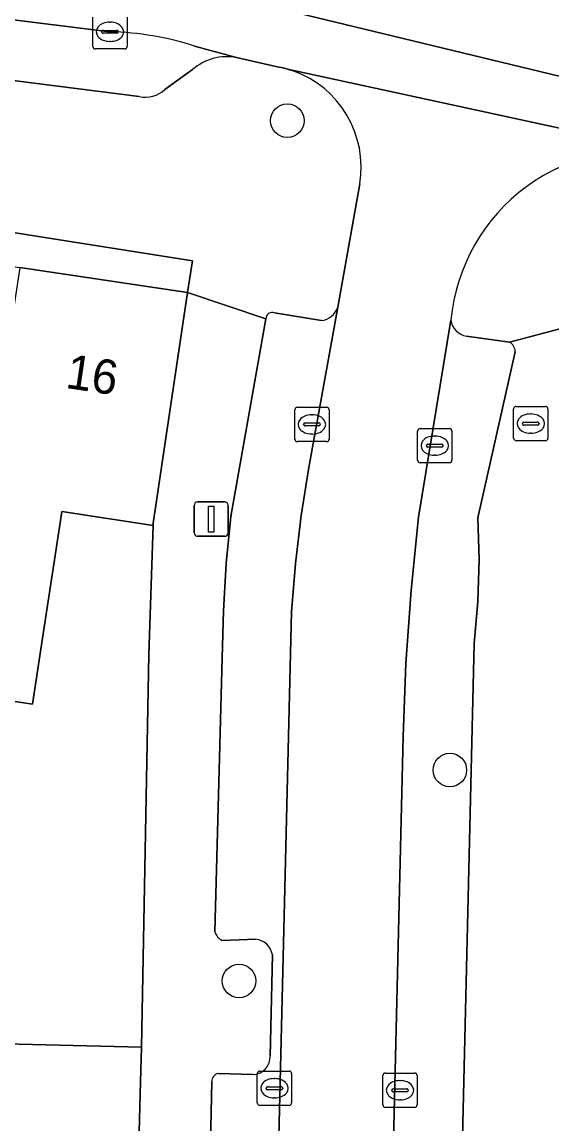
# Model space of a CAD drawing. Extents: x 162172 to 163187, y 382874 to 383685.
# Drawn here: x 163091.57 to 163107.03, y 383248.77 to 383280.9 of the extents above; entities that cross this region are included whole.
import ezdxf

# ---------------------------------------------------------------- set-up
doc = ezdxf.new("R2010")
doc.units = 0
for name, color, linetype in [('IMGEO_Boom', 7, 'Continuous'), ('IMGEO_Brandkraan', 7, 'Continuous'), ('IMGEO_Erf', 7, 'Continuous'), ('IMGEO_Kolk', 7, 'Continuous'), ('IMGEO_Lichtmast', 7, 'Continuous'), ('IMGEO_Muur', 7, 'Continuous'), ('IMGEO_Pand', 7, 'Continuous'), ('IMGEO_Pand_nummerreeks', 7, 'Continuous'), ('IMGEO_Parkeervlak_open', 7, 'Continuous'), ('IMGEO_Rijbaan_lokaal_gesloten', 7, 'Continuous'), ('IMGEO_Rijbaan_lokaal_open', 7, 'Continuous'), ('IMGEO_Voetpad_open', 7, 'Continuous')]:
    doc.layers.add(name, color=color, linetype=linetype)

msp = doc.modelspace()

# ---------------------------------------------------------------- linework, layer by layer
at = {"layer": 'IMGEO_Boom'}
for centre in [(163099.31, 383278.02), (163104.051, 383259.088), (163097.903, 383252.94)]:
    msp.add_circle(centre, 0.489, dxfattribs=at)
at = {"layer": 'IMGEO_Brandkraan'}
for p, q in [((163105.908, 383268.763), (163105.908, 383269.615)), ((163105.983, 383269.689), (163106.835, 383269.689)), ((163106.396, 383269.469), (163106.421, 383269.469)), ((163106.909, 383269.615), (163106.909, 383268.763)), ((163106.167, 383269.183), (163106.167, 383269.195)), ((163106.605, 383269.146), (163106.207, 383269.146)), ((163106.21, 383269.232), (163106.608, 383269.232)), ((163106.651, 383269.195), (163106.651, 383269.183)), ((163106.419, 383268.909), (163106.394, 383268.909)), ((163106.835, 383268.689), (163105.983, 383268.689))]:
    msp.add_line(p, q, dxfattribs=at)
for points in [[(163105.908, 383268.763), (163105.908, 383269.615)], [(163105.983, 383269.689), (163106.835, 383269.689)], [(163106.909, 383269.615), (163106.909, 383268.763)], [(163106.835, 383268.689), (163105.983, 383268.689)]]:
    msp.add_lwpolyline(points, dxfattribs=at)
for centre, radius, start, end in [((163105.985, 383269.613), 0.0765, 91.552, 178.448), ((163105.985, 383269.613), 0.0765, 91.552, 178.448), ((163106.833, 383269.613), 0.0765, 1.552, 88.448), ((163106.833, 383269.613), 0.0765, 1.552, 88.448), ((163106.207, 383269.192), 0.0403, 85.8775, 175.7526), ((163106.204, 383269.182), 0.0366, 178.938, 274.7102), ((163106.608, 383269.189), 0.043, 264.8664, 352.4533), ((163106.612, 383269.194), 0.0386, 1.7309, 96.639), ((163105.985, 383268.765), 0.0765, 181.552, 268.448), ((163105.985, 383268.765), 0.0765, 181.552, 268.448), ((163106.833, 383268.765), 0.0765, 271.552, 358.448), ((163106.833, 383268.765), 0.0765, 271.552, 358.448)]:
    msp.add_arc(centre, radius, start, end, dxfattribs=at)
for centre, major_axis, ratio, start_param, end_param in [((163106.395, 383269.189), (-0.387, 0.002), 0.722429, 4.712389, 7.853982), ((163106.42, 383269.189), (-0.39, 0.002), 0.717154, 1.570796, 4.712389)]:
    msp.add_ellipse(centre, major_axis=major_axis, ratio=ratio, start_param=start_param, end_param=end_param, dxfattribs=at)
at = {"layer": 'IMGEO_Erf'}
for points in [[(163056.262, 383277.464), (163055.463, 383272.245), (163057.42, 383271.972), (163058.461, 383278.691), (163063.112, 383277.995), (163067.845, 383277.287), (163072.579, 383276.578), (163077.312, 383275.87), (163082.046, 383275.161), (163086.779, 383274.453), (163091.512, 383273.744), (163096.399, 383273.013), (163096.545, 383273.934), (163072.898, 383277.666), (163059.006, 383279.752)], [(163090.272, 383251.122), (163095.057, 383251.009), (163095.266, 383262.457), (163095.394, 383266.219), (163092.733, 383266.625), (163092.664, 383266.173), (163092.169, 383262.929), (163091.876, 383261.009), (163089.62, 383261.353)]]:
    msp.add_lwpolyline(points, dxfattribs=at)
at = {"layer": 'IMGEO_Kolk'}
for p, q in [((163093.637, 383280.185), (163093.637, 383281.037)), ((163094.638, 383281.037), (163094.638, 383280.185)), ((163094.125, 383280.891), (163094.15, 383280.891)), ((163093.896, 383280.605), (163093.896, 383280.617)), ((163094.334, 383280.568), (163093.936, 383280.568)), ((163093.939, 383280.654), (163094.337, 383280.654)), ((163094.38, 383280.617), (163094.38, 383280.605)), ((163094.564, 383280.111), (163093.712, 383280.111)), ((163094.148, 383280.331), (163094.123, 383280.331)), ((163099.527, 383268.739), (163099.527, 383269.591)), ((163099.602, 383269.665), (163100.454, 383269.665)), ((163100.015, 383269.445), (163100.04, 383269.445)), ((163100.528, 383269.591), (163100.528, 383268.739)), ((163099.786, 383269.159), (163099.786, 383269.171)), ((163100.224, 383269.122), (163099.826, 383269.122)), ((163099.829, 383269.208), (163100.227, 383269.208)), ((163100.27, 383269.171), (163100.27, 383269.159)), ((163100.038, 383268.885), (163100.013, 383268.885)), ((163103.109, 383268.12), (163103.109, 383268.972)), ((163103.184, 383269.046), (163104.036, 383269.046)), ((163103.597, 383268.826), (163103.622, 383268.826)), ((163104.11, 383268.972), (163104.11, 383268.12)), ((163100.454, 383268.665), (163099.602, 383268.665)), ((163103.368, 383268.54), (163103.368, 383268.552)), ((163103.806, 383268.503), (163103.408, 383268.503)), ((163103.411, 383268.589), (163103.809, 383268.589)), ((163103.852, 383268.552), (163103.852, 383268.54)), ((163103.62, 383268.266), (163103.595, 383268.266)), ((163104.036, 383268.046), (163103.184, 383268.046)), ((163098.433, 383249.386), (163098.433, 383250.238)), ((163098.508, 383250.312), (163099.36, 383250.312)), ((163099.434, 383250.238), (163099.434, 383249.386)), ((163102.095, 383249.327), (163102.095, 383250.179)), ((163102.17, 383250.253), (163103.022, 383250.253)), ((163103.096, 383250.179), (163103.096, 383249.327)), ((163098.735, 383249.855), (163099.133, 383249.855)), ((163098.921, 383250.092), (163098.946, 383250.092)), ((163102.583, 383250.033), (163102.608, 383250.033)), ((163098.692, 383249.806), (163098.692, 383249.818)), ((163099.13, 383249.769), (163098.732, 383249.769)), ((163098.944, 383249.532), (163098.919, 383249.532)), ((163099.176, 383249.818), (163099.176, 383249.806)), ((163102.354, 383249.747), (163102.354, 383249.759)), ((163102.792, 383249.71), (163102.394, 383249.71)), ((163102.397, 383249.796), (163102.795, 383249.796)), ((163102.838, 383249.759), (163102.838, 383249.747)), ((163099.36, 383249.312), (163098.508, 383249.312)), ((163103.022, 383249.253), (163102.17, 383249.253)), ((163102.606, 383249.473), (163102.581, 383249.473))]:
    msp.add_line(p, q, dxfattribs=at)
for points in [[(163093.637, 383280.185), (163093.637, 383281.037)], [(163094.638, 383281.037), (163094.638, 383280.185)], [(163094.564, 383280.111), (163093.712, 383280.111)], [(163099.527, 383268.739), (163099.527, 383269.591)], [(163099.602, 383269.665), (163100.454, 383269.665)], [(163100.528, 383269.591), (163100.528, 383268.739)], [(163103.109, 383268.12), (163103.109, 383268.972)], [(163103.184, 383269.046), (163104.036, 383269.046)], [(163104.11, 383268.972), (163104.11, 383268.12)], [(163100.454, 383268.665), (163099.602, 383268.665)], [(163104.036, 383268.046), (163103.184, 383268.046)], [(163098.433, 383249.386), (163098.433, 383250.238)], [(163098.508, 383250.312), (163099.36, 383250.312)], [(163099.434, 383250.238), (163099.434, 383249.386)], [(163102.095, 383249.327), (163102.095, 383250.179)], [(163102.17, 383250.253), (163103.022, 383250.253)], [(163103.096, 383250.179), (163103.096, 383249.327)], [(163099.36, 383249.312), (163098.508, 383249.312)], [(163103.022, 383249.253), (163102.17, 383249.253)]]:
    msp.add_lwpolyline(points, dxfattribs=at)
for centre, radius, start, end in [((163093.936, 383280.614), 0.0403, 85.8775, 175.7526), ((163093.933, 383280.604), 0.0366, 178.938, 274.7102), ((163094.337, 383280.611), 0.043, 264.8664, 352.4533), ((163094.341, 383280.616), 0.0386, 1.7309, 96.639), ((163093.714, 383280.187), 0.0765, 181.552, 268.448), ((163093.714, 383280.187), 0.0765, 181.552, 268.448), ((163094.562, 383280.187), 0.0765, 271.552, 358.448), ((163094.562, 383280.187), 0.0765, 271.552, 358.448), ((163099.604, 383269.589), 0.0765, 91.552, 178.448), ((163099.604, 383269.589), 0.0765, 91.552, 178.448), ((163100.452, 383269.589), 0.0765, 1.552, 88.448), ((163100.452, 383269.589), 0.0765, 1.552, 88.448), ((163099.826, 383269.168), 0.0403, 85.8775, 175.7526), ((163099.823, 383269.158), 0.0366, 178.938, 274.7102), ((163100.227, 383269.165), 0.043, 264.8664, 352.4533), ((163100.231, 383269.17), 0.0386, 1.7309, 96.639), ((163103.186, 383268.97), 0.0765, 91.552, 178.448), ((163103.186, 383268.97), 0.0765, 91.552, 178.448), ((163104.034, 383268.97), 0.0765, 1.552, 88.448), ((163104.034, 383268.97), 0.0765, 1.552, 88.448), ((163099.604, 383268.741), 0.0765, 181.552, 268.448), ((163099.604, 383268.741), 0.0765, 181.552, 268.448), ((163100.452, 383268.741), 0.0765, 271.552, 358.448), ((163100.452, 383268.741), 0.0765, 271.552, 358.448), ((163103.408, 383268.549), 0.0403, 85.8775, 175.7526), ((163103.405, 383268.539), 0.0366, 178.938, 274.7102), ((163103.809, 383268.546), 0.043, 264.8664, 352.4533), ((163103.813, 383268.551), 0.0386, 1.7309, 96.639), ((163103.186, 383268.122), 0.0765, 181.552, 268.448), ((163103.186, 383268.122), 0.0765, 181.552, 268.448), ((163104.034, 383268.122), 0.0765, 271.552, 358.448), ((163104.034, 383268.122), 0.0765, 271.552, 358.448), ((163098.51, 383250.236), 0.0765, 91.552, 178.448), ((163098.51, 383250.236), 0.0765, 91.552, 178.448), ((163099.358, 383250.236), 0.0765, 1.552, 88.448), ((163099.358, 383250.236), 0.0765, 1.552, 88.448), ((163102.172, 383250.177), 0.0765, 91.552, 178.448), ((163102.172, 383250.177), 0.0765, 91.552, 178.448), ((163103.02, 383250.177), 0.0765, 1.552, 88.448), ((163103.02, 383250.177), 0.0765, 1.552, 88.448), ((163098.732, 383249.815), 0.0403, 85.8775, 175.7526), ((163099.137, 383249.817), 0.0386, 1.7309, 96.639), ((163098.729, 383249.805), 0.0366, 178.938, 274.7102), ((163099.133, 383249.812), 0.043, 264.8664, 352.4533), ((163102.394, 383249.756), 0.0403, 85.8775, 175.7526), ((163102.391, 383249.746), 0.0366, 178.938, 274.7102), ((163102.795, 383249.753), 0.043, 264.8664, 352.4533), ((163102.799, 383249.758), 0.0386, 1.7309, 96.639), ((163098.51, 383249.388), 0.0765, 181.552, 268.448), ((163098.51, 383249.388), 0.0765, 181.552, 268.448), ((163099.358, 383249.388), 0.0765, 271.552, 358.448), ((163099.358, 383249.388), 0.0765, 271.552, 358.448), ((163102.172, 383249.329), 0.0765, 181.552, 268.448), ((163102.172, 383249.329), 0.0765, 181.552, 268.448), ((163103.02, 383249.329), 0.0765, 271.552, 358.448), ((163103.02, 383249.329), 0.0765, 271.552, 358.448)]:
    msp.add_arc(centre, radius, start, end, dxfattribs=at)
for centre, major_axis, ratio, start_param, end_param in [((163094.124, 383280.611), (-0.387, 0.002), 0.722429, 4.712389, 7.853982), ((163094.149, 383280.611), (-0.39, 0.002), 0.717154, 1.570796, 4.712389), ((163100.014, 383269.165), (-0.387, 0.002), 0.722429, 4.712389, 7.853982), ((163100.039, 383269.165), (-0.39, 0.002), 0.717154, 1.570796, 4.712389), ((163103.596, 383268.546), (-0.387, 0.002), 0.722429, 4.712389, 7.853982), ((163103.621, 383268.546), (-0.39, 0.002), 0.717154, 1.570796, 4.712389), ((163098.92, 383249.812), (-0.387, 0.002), 0.722429, 4.712389, 7.853982), ((163098.945, 383249.812), (-0.39, 0.002), 0.717154, 1.570796, 4.712389), ((163102.582, 383249.753), (-0.387, 0.002), 0.722429, 4.712389, 7.853982), ((163102.607, 383249.753), (-0.39, 0.002), 0.717154, 1.570796, 4.712389)]:
    msp.add_ellipse(centre, major_axis=major_axis, ratio=ratio, start_param=start_param, end_param=end_param, dxfattribs=at)
at = {"layer": 'IMGEO_Lichtmast'}
for p, q in [((163096.692, 383266.903), (163097.482, 383266.903)), ((163097.482, 383266.903), (163096.692, 383266.903)), ((163096.592, 383266.003), (163096.592, 383266.803)), ((163096.592, 383266.803), (163096.592, 383266.003)), ((163097.582, 383266.803), (163097.582, 383266.003)), ((163097.582, 383266.003), (163097.582, 383266.803)), ((163097.482, 383265.903), (163096.692, 383265.903)), ((163096.692, 383265.903), (163097.482, 383265.903))]:
    msp.add_line(p, q, dxfattribs=at)
msp.add_lwpolyline([(163097.012, 383266.778), (163097.162, 383266.778), (163097.162, 383266.028), (163097.012, 383266.028), (163097.012, 383266.778)], dxfattribs=at)
for centre, start, end in [((163096.692, 383266.803), 90, 180), ((163096.692, 383266.803), 90, 180), ((163097.482, 383266.803), 0, 90), ((163097.482, 383266.803), 360, 90), ((163096.692, 383266.003), 180, 270), ((163096.692, 383266.003), 180, 270), ((163097.482, 383266.003), 270, 0), ((163097.482, 383266.003), 270, 0)]:
    msp.add_arc(centre, 0.1, start, end, dxfattribs=at)
at = {"layer": 'IMGEO_Muur'}
msp.add_lwpolyline([(163095.057, 383251.009), (163095.266, 383262.457)], dxfattribs=at)
at = {"layer": 'IMGEO_Pand'}
for points in [[(163096.399, 383273.013), (163091.512, 383273.744), (163089.966, 383263.619), (163089.62, 383261.353), (163091.876, 383261.009), (163092.169, 383262.929), (163092.664, 383266.173), (163092.733, 383266.625), (163095.394, 383266.219), (163095.396, 383266.288)], [(163095.03, 383250), (163095.057, 383251.009), (163090.272, 383251.122), (163090.245, 383250), (163090.216, 383248.774), (163090.205, 383248.287), (163094.753, 383248.18), (163094.98, 383248.175)]]:
    msp.add_lwpolyline(points, close=True, dxfattribs=at)
at = {"layer": 'IMGEO_Parkeervlak_open'}
for points in [[(163094.138, 383280.612), (163063.781, 383284.403)], [(163066.131, 383282.398), (163094.993, 383278.726)], [(163097.824, 383279.861), (163096.604, 383280.196)], [(163095.737, 383278.927), (163096.545, 383279.509)], [(163088.666, 383114.485), (163088.944, 383115.819), (163089.188, 383117.161), (163089.396, 383118.508), (163091.989, 383139.272), (163092.408, 383142.593), (163097.343, 383181.43), (163097.492, 383182.861), (163097.6, 383184.296), (163097.666, 383185.733), (163097.793, 383192.095), (163097.839, 383195.416), (163098.903, 383242.236), (163098.994, 383245.57), (163099.431, 383263.705), (163099.55, 383265.112), (163099.718, 383266.514), (163099.935, 383267.91), (163100.779, 383272.585)], [(163100.302, 383272.192), (163098.939, 383272.416)], [(163104.082, 383272.207), (163103.135, 383266.456), (163102.92, 383264.33), (163102.77, 383262.199), (163102.686, 383260.064), (163102.341, 383245.436), (163102.273, 383242.135), (163101.201, 383195.263), (163101.144, 383191.959), (163100.984, 383185.699), (163100.94, 383184.333), (163100.834, 383182.97), (163100.664, 383181.614), (163095.698, 383142.167), (163095.26, 383138.814), (163092.892, 383120.13), (163092.696, 383118.676), (163092.457, 383117.229), (163092.174, 383115.79), (163088.032, 383096.695)], [(163098.685, 383272.239), (163097.664, 383266.476), (163097.53, 383265.106), (163097.444, 383263.733), (163097.406, 383262.357), (163097.194, 383254.376)], [(163105.789, 383271.565), (163104.534, 383271.741)], [(163094.301, 383116.074), (163094.543, 383117.198), (163094.726, 383118.333), (163094.849, 383119.476), (163097.599, 383141.275), (163102.695, 383181.641), (163102.824, 383182.747), (163102.918, 383183.858), (163102.977, 383184.97), (163103.593, 383212.133), (163104.424, 383248.788), (163104.763, 383262.782), (163104.866, 383264), (163104.901, 383265.223), (163104.867, 383266.445), (163105.957, 383271.284)], [(163097.405, 383254.123), (163098.387, 383254.158)], [(163098.874, 383253.698), (163098.811, 383250.75)], [(163098.315, 383250.211), (163097.3, 383250.237)], [(163097.108, 383249.999), (163095.92, 383195.958), (163095.692, 383185.588), (163095.609, 383184.173), (163095.484, 383182.761), (163095.316, 383181.353), (163087.724, 383121.555)]]:
    msp.add_lwpolyline(points, dxfattribs=at)
for centre, radius, start, end in [((163093.922, 383271.813), 8.802, 72.2577, 88.5917), ((163097.55, 383278.357), 1.529, 79.6791, 131.0963), ((163095.168, 383279.555), 0.848, 258.0758, 312.1606), ((163098.87, 383272.245), 0.185, 67.9308, 181.8106), ((163100.239, 383272.754), 0.566, 276.3931, 342.5771), ((163104.616, 383272.272), 0.538, 186.987, 261.2656), ((163105.608, 383271.266), 0.35, 2.9606, 58.7868), ((163097.629, 383254.524), 0.46, 198.8226, 240.8331), ((163098.327, 383253.607), 0.554, 9.4508, 83.8154), ((163098.288, 383250.733), 0.523, 272.922, 1.836), ((163097.327, 383250.019), 0.22, 97.0593, 185.1528)]:
    msp.add_arc(centre, radius, start, end, dxfattribs=at)
at = {"layer": 'IMGEO_Rijbaan_lokaal_gesloten'}
for points in [[(163083.472, 383288.631), (163060.889, 383291.685), (163060.681, 383291.713), (163057.588, 383292.131), (163056.952, 383287.24), (163059.766, 383286.841), (163060.117, 383286.794), (163075.989, 383284.661), (163093.977, 383282.382), (163097.574, 383281.662), (163108.966, 383278.903), (163127.194, 383275.064), (163143.514, 383271.559), (163151.915, 383269.922)], [(163060.167, 383284.873), (163063.153, 383284.481), (163063.185, 383284.477), (163063.781, 383284.403), (163094.138, 383280.612)], [(163151.071, 383266.986), (163151.366, 383266.818), (163151.759, 383269.038), (163151.915, 383269.922), (163143.514, 383271.559), (163127.194, 383275.064), (163108.966, 383278.903), (163097.574, 383281.662)], [(163096.604, 383280.196), (163097.824, 383279.861), (163098.978, 383279.603), (163099.232, 383279.549), (163099.317, 383279.522), (163109.49, 383277.312), (163110.67, 383277.032), (163110.859, 383277.014), (163135.8, 383271.466), (163138.011, 383270.911), (163139.389, 383270.539), (163139.538, 383270.504), (163146.513, 383268.6)]]:
    msp.add_lwpolyline(points, dxfattribs=at)
msp.add_arc((163093.922, 383271.813), 8.802, 72.2577, 88.5917, dxfattribs=at)
at = {"layer": 'IMGEO_Rijbaan_lokaal_open'}
for points in [[(163110.67, 383277.032), (163109.49, 383277.312), (163099.317, 383279.522), (163099.48, 383279.472)], [(163101.425, 383276.176), (163100.779, 383272.585), (163099.935, 383267.91), (163099.718, 383266.514), (163099.55, 383265.112), (163099.431, 383263.705), (163098.994, 383245.57), (163102.341, 383245.436), (163102.686, 383260.064)], [(163102.686, 383260.064), (163102.77, 383262.199), (163102.92, 383264.33), (163103.135, 383266.456), (163104.082, 383272.207)]]:
    msp.add_lwpolyline(points, dxfattribs=at)
for centre, radius, start, end in [((163098.479, 383276.66), 2.985, 350.6769, 70.4136), ((163109.515, 383271.699), 5.457, 77.7786, 174.659)]:
    msp.add_arc(centre, radius, start, end, dxfattribs=at)
at = {"layer": 'IMGEO_Voetpad_open'}
for points in [[(163094.993, 383278.726), (163066.131, 383282.398)], [(163059.006, 383279.752), (163072.898, 383277.666), (163096.545, 383273.934), (163096.399, 383273.013), (163098.685, 383272.239)], [(163099.48, 383279.472), (163099.317, 383279.522), (163099.232, 383279.549), (163098.978, 383279.603), (163097.824, 383279.861)], [(163096.545, 383279.509), (163095.737, 383278.927)], [(163100.779, 383272.585), (163101.425, 383276.176)], [(163097.194, 383254.376), (163097.406, 383262.357), (163097.444, 383263.733), (163097.53, 383265.106), (163097.664, 383266.476), (163098.685, 383272.239), (163096.399, 383273.013), (163095.396, 383266.288), (163095.394, 383266.219), (163095.266, 383262.457), (163095.057, 383251.009), (163095.03, 383250), (163094.98, 383248.175), (163094.753, 383248.18), (163094.736, 383246.728), (163094.469, 383246.735), (163094.269, 383246.74)], [(163098.939, 383272.416), (163100.302, 383272.192)], [(163104.534, 383271.741), (163105.789, 383271.565), (163108.909, 383272.384), (163150.466, 383265.855), (163151.366, 383266.818), (163151.071, 383266.986)], [(163108.772, 383271.163), (163108.909, 383272.384), (163105.789, 383271.565)], [(163105.957, 383271.284), (163104.867, 383266.445), (163104.901, 383265.223), (163104.866, 383264), (163104.763, 383262.782), (163104.424, 383248.788), (163103.593, 383212.133), (163102.977, 383184.97), (163102.918, 383183.858), (163102.824, 383182.747), (163102.695, 383181.641), (163097.599, 383141.275), (163094.849, 383119.476), (163094.726, 383118.333), (163094.543, 383117.198), (163094.301, 383116.074), (163090.123, 383096.921)], [(163098.387, 383254.158), (163097.405, 383254.123)], [(163098.811, 383250.75), (163098.874, 383253.698)], [(163097.3, 383250.237), (163098.315, 383250.211)], [(163087.724, 383121.555), (163095.316, 383181.353), (163095.484, 383182.761), (163095.609, 383184.173), (163095.692, 383185.588), (163095.92, 383195.958), (163097.108, 383249.999)]]:
    msp.add_lwpolyline(points, dxfattribs=at)
for centre, radius, start, end in [((163097.55, 383278.357), 1.529, 79.6791, 131.0963), ((163098.479, 383276.66), 2.985, 350.6769, 70.4136), ((163095.168, 383279.555), 0.848, 258.0758, 312.1606), ((163109.515, 383271.699), 5.457, 77.7786, 174.659), ((163098.87, 383272.245), 0.185, 67.9308, 181.8106), ((163100.239, 383272.754), 0.566, 276.3931, 342.5771), ((163104.616, 383272.272), 0.538, 186.987, 261.2656), ((163105.608, 383271.266), 0.35, 2.9606, 58.7868), ((163097.629, 383254.524), 0.46, 198.8226, 240.8331), ((163098.327, 383253.607), 0.554, 9.4508, 83.8154), ((163098.288, 383250.733), 0.523, 272.922, 1.836), ((163097.327, 383250.019), 0.22, 97.0593, 185.1528)]:
    msp.add_arc(centre, radius, start, end, dxfattribs=at)

# ---------------------------------------------------------------- texts
at = {"layer": 'IMGEO_Pand_nummerreeks'}
msp.add_text('16', height=1, rotation=351.4858, dxfattribs=at).set_placement((163092.815, 383270.233))

doc.saveas('drawing.dxf')
